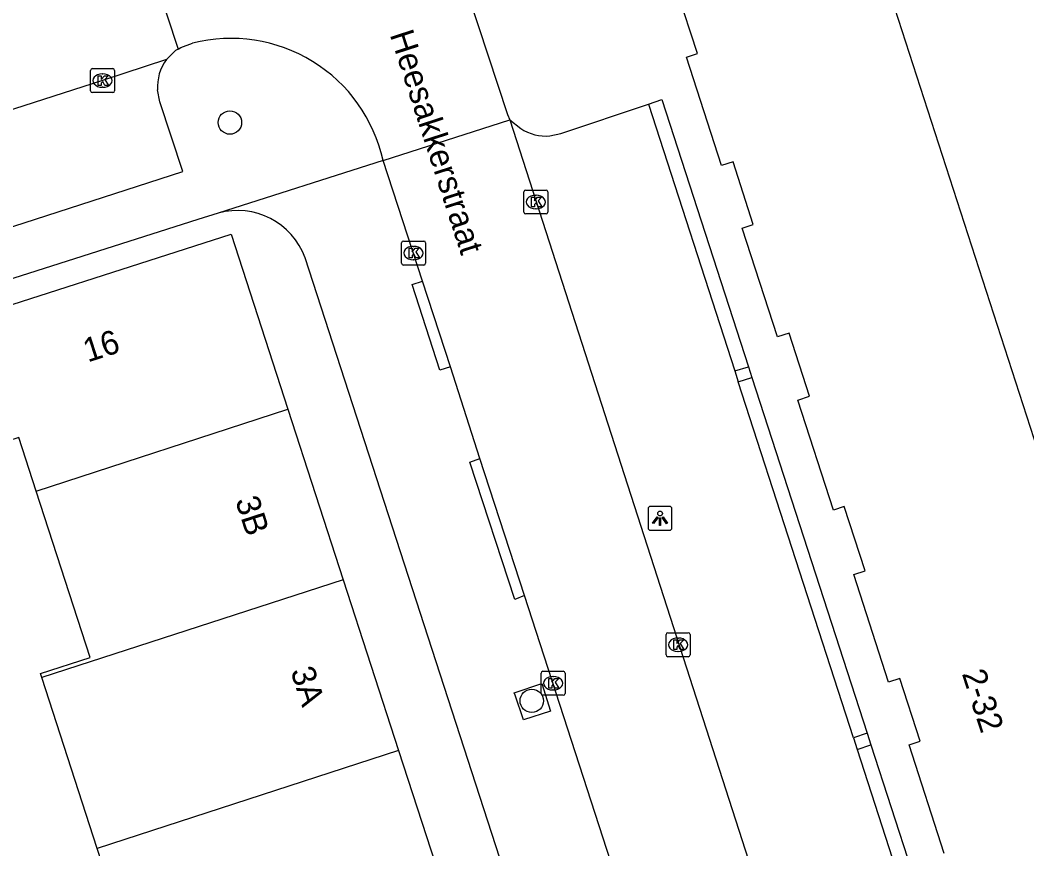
# Model space of a CAD drawing. Extents: x 159265 to 160143, y 383413 to 384319.
# Drawn here: x 159539.86 to 159581.95, y 383924.16 to 383958.79 of the extents above; entities that cross this region are included whole.
import ezdxf

# ---------------------------------------------------------------- set-up
doc = ezdxf.new("R2010")
doc.units = 0
for name, color, linetype in [('IMGEO_Boom', 7, 'Continuous'), ('IMGEO_Kolk', 7, 'Continuous'), ('IMGEO_Lichtpunt', 7, 'Continuous'), ('IMGEO_Openbare_ruimte_label', 7, 'Continuous'), ('IMGEO_Pand', 7, 'Continuous'), ('IMGEO_Pand_nummerreeks', 7, 'Continuous'), ('IMGEO_Parkeervlak_open', 7, 'Continuous'), ('IMGEO_Rijbaan_lokaal_open', 7, 'Continuous'), ('IMGEO_Voetpad_open', 7, 'Continuous')]:
    doc.layers.add(name, color=color, linetype=linetype)

msp = doc.modelspace()

# ---------------------------------------------------------------- linework, layer by layer
at = {"layer": 'IMGEO_Boom'}
for centre in [(159548.628, 383954.508), (159561.248, 383930.348)]:
    msp.add_circle(centre, 0.489, dxfattribs=at)
at = {"layer": 'IMGEO_Kolk'}
for p, q in [((159542.878, 383956.76), (159543.73, 383956.76)), ((159542.803, 383955.834), (159542.803, 383956.686)), ((159543.291, 383956.54), (159543.316, 383956.54)), ((159543.804, 383956.686), (159543.804, 383955.834)), ((159543.314, 383955.98), (159543.289, 383955.98)), ((159543.73, 383955.76), (159542.878, 383955.76)), ((159560.991, 383951.688), (159561.843, 383951.688)), ((159560.916, 383950.762), (159560.916, 383951.614)), ((159561.404, 383951.468), (159561.429, 383951.468)), ((159561.917, 383951.614), (159561.917, 383950.762)), ((159561.427, 383950.908), (159561.402, 383950.908)), ((159561.843, 383950.688), (159560.991, 383950.688)), ((159555.805, 383948.63), (159555.805, 383949.482)), ((159555.88, 383949.556), (159556.732, 383949.556)), ((159556.293, 383949.336), (159556.318, 383949.336)), ((159556.806, 383949.482), (159556.806, 383948.63)), ((159556.316, 383948.776), (159556.291, 383948.776)), ((159556.732, 383948.556), (159555.88, 383948.556)), ((159566.938, 383933.191), (159567.79, 383933.191)), ((159566.863, 383932.265), (159566.863, 383933.117)), ((159567.351, 383932.971), (159567.376, 383932.971)), ((159567.864, 383933.117), (159567.864, 383932.265)), ((159567.374, 383932.411), (159567.349, 383932.411)), ((159567.79, 383932.191), (159566.938, 383932.191)), ((159561.637, 383930.657), (159561.637, 383931.509)), ((159561.712, 383931.583), (159562.564, 383931.583)), ((159562.638, 383931.509), (159562.638, 383930.657)), ((159562.125, 383931.363), (159562.15, 383931.363)), ((159562.148, 383930.803), (159562.123, 383930.803)), ((159562.564, 383930.583), (159561.712, 383930.583))]:
    msp.add_line(p, q, dxfattribs=at)
for points in [[(159542.878, 383956.76), (159543.73, 383956.76)], [(159542.803, 383955.834), (159542.803, 383956.686)], [(159543.124, 383956.46), (159543.247, 383956.46), (159543.247, 383956.309), (159543.377, 383956.46), (159543.541, 383956.46), (159543.395, 383956.309), (159543.548, 383956.06), (159543.396, 383956.06), (159543.311, 383956.224), (159543.247, 383956.157), (159543.247, 383956.06), (159543.124, 383956.06), (159543.124, 383956.46)], [(159543.804, 383956.686), (159543.804, 383955.834)], [(159543.73, 383955.76), (159542.878, 383955.76)], [(159560.991, 383951.688), (159561.843, 383951.688)], [(159560.916, 383950.762), (159560.916, 383951.614)], [(159561.237, 383951.388), (159561.36, 383951.388), (159561.36, 383951.237), (159561.49, 383951.388), (159561.654, 383951.388), (159561.508, 383951.237), (159561.661, 383950.988), (159561.509, 383950.988), (159561.424, 383951.152), (159561.36, 383951.085), (159561.36, 383950.988), (159561.237, 383950.988), (159561.237, 383951.388)], [(159561.917, 383951.614), (159561.917, 383950.762)], [(159561.843, 383950.688), (159560.991, 383950.688)], [(159555.805, 383948.63), (159555.805, 383949.482)], [(159555.88, 383949.556), (159556.732, 383949.556)], [(159556.126, 383949.256), (159556.249, 383949.256), (159556.249, 383949.105), (159556.379, 383949.256), (159556.543, 383949.256), (159556.397, 383949.105), (159556.55, 383948.856), (159556.398, 383948.856), (159556.313, 383949.02), (159556.249, 383948.953), (159556.249, 383948.856), (159556.126, 383948.856), (159556.126, 383949.256)], [(159556.806, 383949.482), (159556.806, 383948.63)], [(159556.732, 383948.556), (159555.88, 383948.556)], [(159566.938, 383933.191), (159567.79, 383933.191)], [(159566.863, 383932.265), (159566.863, 383933.117)], [(159567.184, 383932.891), (159567.307, 383932.891), (159567.307, 383932.74), (159567.437, 383932.891), (159567.601, 383932.891), (159567.455, 383932.74), (159567.608, 383932.491), (159567.456, 383932.491), (159567.371, 383932.655), (159567.307, 383932.588), (159567.307, 383932.491), (159567.184, 383932.491), (159567.184, 383932.891)], [(159567.864, 383933.117), (159567.864, 383932.265)], [(159567.79, 383932.191), (159566.938, 383932.191)], [(159561.637, 383930.657), (159561.637, 383931.509)], [(159561.712, 383931.583), (159562.564, 383931.583)], [(159562.638, 383931.509), (159562.638, 383930.657)], [(159561.958, 383931.283), (159562.081, 383931.283), (159562.081, 383931.132), (159562.211, 383931.283), (159562.375, 383931.283), (159562.229, 383931.132), (159562.382, 383930.883), (159562.23, 383930.883), (159562.145, 383931.047), (159562.081, 383930.98), (159562.081, 383930.883), (159561.958, 383930.883), (159561.958, 383931.283)], [(159562.564, 383930.583), (159561.712, 383930.583)]]:
    msp.add_lwpolyline(points, dxfattribs=at)
for centre, start, end in [((159542.88, 383956.684), 91.552, 178.448), ((159542.88, 383956.684), 91.552, 178.448), ((159543.728, 383956.684), 1.552, 88.448), ((159543.728, 383956.684), 1.552, 88.448), ((159542.88, 383955.836), 181.552, 268.448), ((159542.88, 383955.836), 181.552, 268.448), ((159543.728, 383955.836), 271.552, 358.448), ((159543.728, 383955.836), 271.552, 358.448), ((159560.993, 383951.612), 91.552, 178.448), ((159560.993, 383951.612), 91.552, 178.448), ((159561.841, 383951.612), 1.552, 88.448), ((159561.841, 383951.612), 1.552, 88.448), ((159560.993, 383950.764), 181.552, 268.448), ((159560.993, 383950.764), 181.552, 268.448), ((159561.841, 383950.764), 271.552, 358.448), ((159561.841, 383950.764), 271.552, 358.448), ((159555.882, 383949.48), 91.552, 178.448), ((159555.882, 383949.48), 91.552, 178.448), ((159556.73, 383949.48), 1.552, 88.448), ((159556.73, 383949.48), 1.552, 88.448), ((159555.882, 383948.632), 181.552, 268.448), ((159555.882, 383948.632), 181.552, 268.448), ((159556.73, 383948.632), 271.552, 358.448), ((159556.73, 383948.632), 271.552, 358.448), ((159566.94, 383933.115), 91.552, 178.448), ((159566.94, 383933.115), 91.552, 178.448), ((159567.788, 383933.115), 1.552, 88.448), ((159567.788, 383933.115), 1.552, 88.448), ((159566.94, 383932.267), 181.552, 268.448), ((159566.94, 383932.267), 181.552, 268.448), ((159567.788, 383932.267), 271.552, 358.448), ((159567.788, 383932.267), 271.552, 358.448), ((159561.714, 383931.507), 91.552, 178.448), ((159561.714, 383931.507), 91.552, 178.448), ((159562.562, 383931.507), 1.552, 88.448), ((159562.562, 383931.507), 1.552, 88.448), ((159561.714, 383930.659), 181.552, 268.448), ((159561.714, 383930.659), 181.552, 268.448), ((159562.562, 383930.659), 271.552, 358.448), ((159562.562, 383930.659), 271.552, 358.448)]:
    msp.add_arc(centre, 0.0765, start, end, dxfattribs=at)
for centre, major_axis, ratio, start_param, end_param in [((159543.29, 383956.26), (-0.387, 0.002), 0.722429, 4.712389, 7.853982), ((159543.315, 383956.26), (-0.39, 0.002), 0.717154, 1.570796, 4.712389), ((159561.403, 383951.188), (-0.387, 0.002), 0.722429, 4.712389, 7.853982), ((159561.428, 383951.188), (-0.39, 0.002), 0.717154, 1.570796, 4.712389), ((159556.292, 383949.056), (-0.387, 0.002), 0.722429, 4.712389, 7.853982), ((159556.317, 383949.056), (-0.39, 0.002), 0.717154, 1.570796, 4.712389), ((159567.35, 383932.691), (-0.387, 0.002), 0.722429, 4.712389, 7.853982), ((159567.375, 383932.691), (-0.39, 0.002), 0.717154, 1.570796, 4.712389), ((159562.124, 383931.083), (-0.387, 0.002), 0.722429, 4.712389, 7.853982), ((159562.149, 383931.083), (-0.39, 0.002), 0.717154, 1.570796, 4.712389)]:
    msp.add_ellipse(centre, major_axis=major_axis, ratio=ratio, start_param=start_param, end_param=end_param, dxfattribs=at)
at = {"layer": 'IMGEO_Lichtpunt'}
for p, q in [((159566.112, 383938.376), (159566.112, 383937.569)), ((159566.112, 383938.376), (159566.112, 383937.569)), ((159567.014, 383938.471), (159566.206, 383938.471)), ((159567.014, 383938.471), (159566.206, 383938.471)), ((159567.108, 383937.569), (159567.108, 383938.376)), ((159567.108, 383937.569), (159567.108, 383938.376)), ((159566.206, 383937.475), (159567.014, 383937.475)), ((159566.206, 383937.475), (159567.014, 383937.475))]:
    msp.add_line(p, q, dxfattribs=at)
for points in [[(159566.486, 383938.04), (159566.525, 383938.012), (159566.337, 383937.75), (159566.299, 383937.777), (159566.486, 383938.04)], [(159566.588, 383937.992), (159566.635, 383937.992), (159566.635, 383937.67), (159566.588, 383937.67), (159566.588, 383937.992)], [(159566.698, 383938.012), (159566.736, 383938.039), (159566.923, 383937.777), (159566.884, 383937.749), (159566.698, 383938.012)]]:
    msp.add_lwpolyline(points, dxfattribs=at)
msp.add_circle((159566.611, 383938.174), 0.0994, dxfattribs=at)
for centre, start, end in [((159566.206, 383938.376), 90, 180), ((159566.206, 383938.376), 90, 180), ((159567.014, 383938.376), 0, 90), ((159567.014, 383938.376), 0, 90), ((159566.206, 383937.569), 180, 270), ((159566.206, 383937.569), 180, 270), ((159567.014, 383937.569), 270, 0), ((159567.014, 383937.569), 270, 360)]:
    msp.add_arc(centre, 0.0946, start, end, dxfattribs=at)
at = {"layer": 'IMGEO_Pand'}
for points in [[(159566.72, 383960.354), (159571.477, 383961.895), (159575.187, 383963.096), (159589.292, 383919.531), (159584.548, 383917.995), (159585.217, 383915.944), (159585.749, 383916.118), (159593.73, 383916.388), (159601.14, 383916.638), (159604.928, 383916.826), (159606.27, 383912.038), (159607.425, 383912.362), (159604.694, 383922.101), (159603.484, 383921.762), (159603.558, 383919.56), (159601.02, 383919.474), (159600.911, 383922.702), (159606.705, 383925.633), (159611.044, 383910.161), (159605.545, 383909.978)], [(159578.49, 383923.975), (159577.023, 383928.506), (159577.484, 383928.656), (159576.635, 383931.279), (159576.163, 383931.126), (159574.706, 383935.625), (159575.18, 383935.778), (159574.311, 383938.46), (159573.858, 383938.314), (159572.369, 383942.914), (159572.856, 383943.072), (159572.003, 383945.708), (159571.514, 383945.55), (159570.042, 383950.095), (159570.51, 383950.246), (159569.662, 383952.867), (159569.181, 383952.712), (159567.713, 383957.245), (159568.171, 383957.394), (159567.329, 383959.997), (159566.883, 383959.852), (159566.72, 383960.354)], [(159540.524, 383939.113), (159539.798, 383941.348), (159537.727, 383940.675), (159537.615, 383941.048), (159536.087, 383945.809), (159548.678, 383949.849), (159551.053, 383942.531)], [(159540.524, 383939.113), (159551.053, 383942.531)], [(159551.053, 383942.531), (159553.365, 383935.405)], [(159540.762, 383931.324), (159540.709, 383931.486), (159542.781, 383932.158), (159540.524, 383939.113)], [(159553.365, 383935.405), (159540.762, 383931.324)], [(159553.365, 383935.405), (159555.678, 383928.279)], [(159543.08, 383924.181), (159540.762, 383931.324)], [(159555.678, 383928.279), (159543.08, 383924.181)], [(159555.678, 383928.279), (159558, 383921.124)], [(159545.401, 383917.028), (159543.08, 383924.181)]]:
    msp.add_lwpolyline(points, dxfattribs=at)
at = {"layer": 'IMGEO_Parkeervlak_open'}
for points in [[(159566.126, 383955.272), (159569.734, 383944.13)], [(159574.695, 383928.808), (159569.88, 383943.678)], [(159574.853, 383928.319), (159578.244, 383917.849)]]:
    msp.add_lwpolyline(points, dxfattribs=at)
at = {"layer": 'IMGEO_Rijbaan_lokaal_open'}
for points in [[(159554.304, 383972.881), (159555.239, 383970.036), (159557.786, 383962.289), (159560.232, 383954.847), (159560.334, 383954.623)], [(159544.557, 383963.36), (159546.466, 383957.58)], [(159546.466, 383957.58), (159546.577, 383957.647), (159547.064, 383957.819)], [(159546.466, 383957.58), (159546.358, 383957.514), (159545.982, 383957.135)], [(159545.982, 383957.135), (159543.304, 383956.259), (159528.49, 383951.497), (159510.356, 383945.595), (159503.62, 383943.417)], [(159555.033, 383952.923), (159560.334, 383954.623)], [(159560.334, 383954.623), (159573.312, 383914.357)], [(159556.681, 383947.875), (159555.033, 383952.923)], [(159557.849, 383944.305), (159556.681, 383947.875)], [(159559.079, 383940.474), (159557.849, 383944.305)], [(159560.937, 383934.748), (159559.079, 383940.474)], [(159568.333, 383911.982), (159560.937, 383934.748)]]:
    msp.add_lwpolyline(points, dxfattribs=at)
msp.add_arc((159548.68, 383951.515), 6.507, 12.4928, 104.3756, dxfattribs=at)
at = {"layer": 'IMGEO_Voetpad_open'}
for points in [[(159505.129, 383942.038), (159506.017, 383939.326), (159546.655, 383952.456), (159545.691, 383955.377), (159545.605, 383955.875)], [(159562.006, 383953.951), (159562.456, 383954.054), (159566.126, 383955.272)], [(159566.126, 383955.272), (159566.685, 383955.473), (159570.306, 383944.3)], [(159560.334, 383954.623), (159560.784, 383954.259)], [(159555.033, 383952.923), (159548.139, 383950.725)], [(159548.139, 383950.725), (159547.29, 383950.455), (159538.267, 383947.591), (159527.663, 383944.21)], [(159569.381, 383894.609), (159551.776, 383948.854)], [(159557.849, 383944.305), (159557.403, 383944.167), (159556.249, 383947.745), (159556.681, 383947.875)], [(159569.734, 383944.13), (159570.306, 383944.3)], [(159569.734, 383944.13), (159569.88, 383943.678)], [(159570.306, 383944.3), (159570.45, 383943.857)], [(159569.88, 383943.678), (159570.45, 383943.857)], [(159570.45, 383943.857), (159575.264, 383929.003)], [(159560.937, 383934.748), (159560.539, 383934.583), (159558.652, 383940.312), (159559.079, 383940.474)], [(159560.907, 383929.557), (159560.553, 383930.578), (159560.514, 383930.68), (159561.667, 383931.074), (159562.026, 383929.912), (159560.907, 383929.557)], [(159575.264, 383929.003), (159574.695, 383928.808)], [(159575.264, 383929.003), (159575.424, 383928.511)], [(159574.695, 383928.808), (159574.853, 383928.319)], [(159574.853, 383928.319), (159575.424, 383928.511)], [(159575.424, 383928.511), (159578.819, 383918.035), (159578.584, 383917.959), (159578.244, 383917.849)]]:
    msp.add_lwpolyline(points, dxfattribs=at)
for centre, radius, start, end in [((159547.424, 383956.017), 1.825, 142.2206, 184.4644), ((159561.83, 383955.832), 1.889, 236.3715, 275.3354), ((159548.937, 383947.805), 3.027, 20.2697, 105.2846)]:
    msp.add_arc(centre, radius, start, end, dxfattribs=at)

# ---------------------------------------------------------------- texts
at = {"layer": 'IMGEO_Openbare_ruimte_label'}
msp.add_text('Heesakkerstraat', height=1, rotation=287.9456, dxfattribs=at).set_placement((159555.302, 383958.187))
at = {"layer": 'IMGEO_Pand_nummerreeks'}
for s, rotation, p in [('16', 17.7896, (159542.685, 383944.481)), ('3B', 287.9798, (159548.841, 383938.721)), ('3A', 287.9799, (159551.153, 383931.595)), ('2-32', 287.985, (159579.222, 383931.487))]:
    msp.add_text(s, height=1, rotation=rotation, dxfattribs=at).set_placement(p)

doc.saveas('drawing.dxf')
